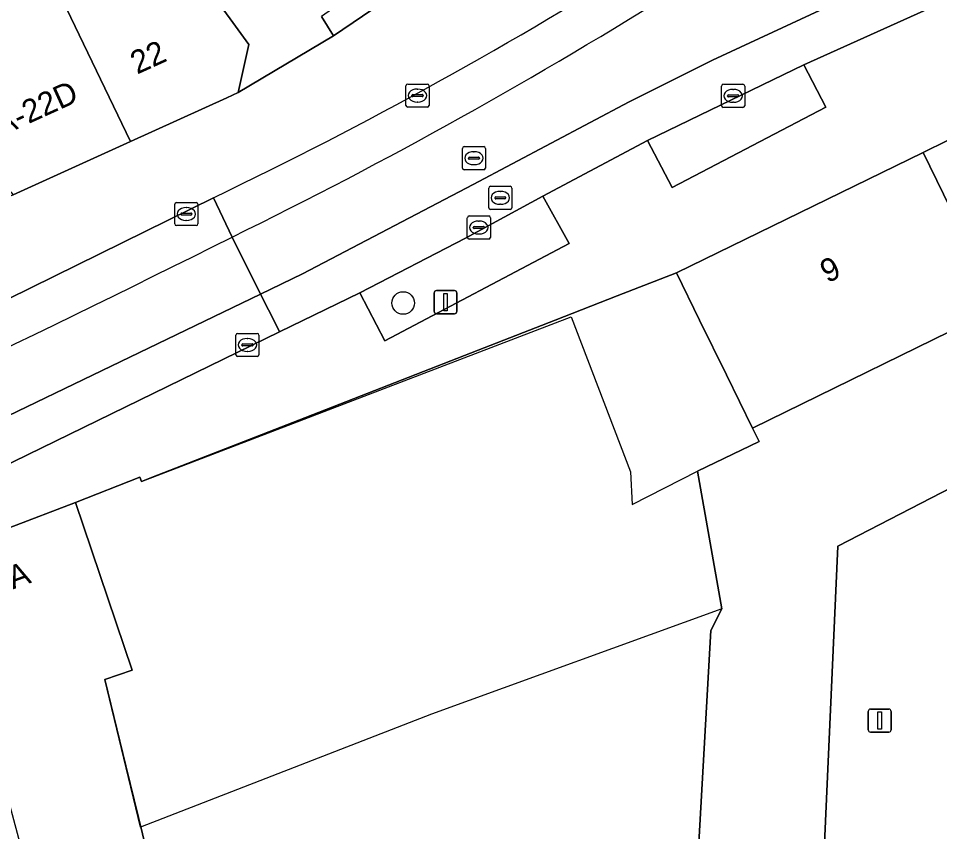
# Model space of a CAD drawing. Extents: x 160663 to 161506, y 382245 to 383291.
# Drawn here: x 161230.91 to 161270.83, y 382977.84 to 383013.07 of the extents above; entities that cross this region are included whole.
import ezdxf

# ---------------------------------------------------------------- set-up
doc = ezdxf.new("R2010")
doc.units = 0
for name, color, linetype in [('IMGEO_Boom', 7, 'Continuous'), ('IMGEO_Erf', 7, 'Continuous'), ('IMGEO_Groenvoorziening', 7, 'Continuous'), ('IMGEO_Kolk', 7, 'Continuous'), ('IMGEO_Lichtmast', 7, 'Continuous'), ('IMGEO_Pand', 7, 'Continuous'), ('IMGEO_Pand_nummerreeks', 7, 'Continuous'), ('IMGEO_Pand_vergunning_verleend', 7, 'Continuous'), ('IMGEO_Rijbaan_lokaal_gesloten', 7, 'Continuous'), ('IMGEO_Rioolput', 7, 'Continuous'), ('IMGEO_Voetpad_gesloten', 7, 'Continuous'), ('IMGEO_Voetpad_open', 7, 'Continuous')]:
    doc.layers.add(name, color=color, linetype=linetype)

msp = doc.modelspace()

# ---------------------------------------------------------------- linework, layer by layer
at = {"layer": 'IMGEO_Boom'}
msp.add_circle((161247.579, 383000.739), 0.489, dxfattribs=at)
at = {"layer": 'IMGEO_Erf'}
msp.add_lwpolyline([(161259.115, 382954.598), (161260.922, 382986.549), (161261.399, 382987.495), (161260.338, 382993.449), (161263.004, 382994.737), (161262.718, 382995.323), (161261.591, 382997.628), (161260.432, 383000), (161259.435, 383002.042), (161256.853, 383001.049), (161254.164, 383000), (161250.237, 382998.468), (161243.324, 382995.771), (161236.671, 382993.175), (161236.234, 382993.005), (161236.162, 382993.2), (161233.386, 382992.093), (161235.835, 382984.835), (161234.65, 382984.425), (161235.561, 382980.693), (161236.47, 382976.97)], dxfattribs=at)
msp.add_lwpolyline([(161284.843, 382980.134), (161286.031, 382981.137), (161277.912, 382990.748), (161278.905, 382991.587), (161278.421, 382992.16), (161278.497, 382992.225), (161278.433, 382992.301), (161278.83, 382992.637), (161278.894, 382992.56), (161278.971, 382992.625), (161279.455, 382992.052), (161279.86, 382992.394), (161276.463, 382996.397), (161275.743, 382996.024), (161276.125, 382995.243), (161276.642, 382995.495), (161277.054, 382994.652), (161276.251, 382994.26), (161275.851, 382995.078), (161266.427, 382990.197), (161265.294, 382965.083), (161286.542, 382978.122)], close=True, dxfattribs=at)
at = {"layer": 'IMGEO_Groenvoorziening'}
for points in [[(161265.903, 383009.22), (161264.948, 383011.057), (161258.166, 383007.776), (161259.238, 383005.75)], [(161271.172, 383007.777), (161270.121, 383007.263), (161272.175, 383003.058), (161272.246, 383002.914), (161274.02, 383004.658)], [(161253.632, 383005.368), (161250.278, 383003.554), (161245.709, 383001.173), (161246.781, 382999.101), (161254.781, 383003.323)]]:
    msp.add_lwpolyline(points, close=True, dxfattribs=at)
at = {"layer": 'IMGEO_Kolk'}
for p, q in [((161247.703, 383009.301), (161247.703, 383010.153)), ((161247.778, 383010.227), (161248.63, 383010.227)), ((161248.704, 383010.153), (161248.704, 383009.301)), ((161261.383, 383009.288), (161261.383, 383010.14)), ((161261.458, 383010.214), (161262.31, 383010.214)), ((161262.384, 383010.14), (161262.384, 383009.288)), ((161247.962, 383009.721), (161247.962, 383009.733)), ((161248.005, 383009.77), (161248.403, 383009.77)), ((161248.191, 383010.007), (161248.216, 383010.007)), ((161248.446, 383009.733), (161248.446, 383009.721)), ((161261.642, 383009.708), (161261.642, 383009.72)), ((161261.685, 383009.757), (161262.083, 383009.757)), ((161261.871, 383009.994), (161261.896, 383009.994)), ((161262.126, 383009.72), (161262.126, 383009.708)), ((161248.4, 383009.684), (161248.002, 383009.684)), ((161248.214, 383009.447), (161248.189, 383009.447)), ((161262.08, 383009.671), (161261.682, 383009.671)), ((161261.894, 383009.434), (161261.869, 383009.434)), ((161248.63, 383009.227), (161247.778, 383009.227)), ((161262.31, 383009.214), (161261.458, 383009.214)), ((161237.683, 383004.168), (161237.683, 383005.02)), ((161237.758, 383005.094), (161238.61, 383005.094)), ((161238.684, 383005.02), (161238.684, 383004.168)), ((161237.942, 383004.588), (161237.942, 383004.6)), ((161238.38, 383004.551), (161237.982, 383004.551)), ((161237.985, 383004.637), (161238.383, 383004.637)), ((161238.171, 383004.874), (161238.196, 383004.874)), ((161238.426, 383004.6), (161238.426, 383004.588)), ((161238.194, 383004.314), (161238.169, 383004.314)), ((161250.362, 383003.583), (161250.362, 383004.435)), ((161250.437, 383004.509), (161251.289, 383004.509)), ((161250.85, 383004.289), (161250.875, 383004.289)), ((161251.363, 383004.435), (161251.363, 383003.583)), ((161238.61, 383004.094), (161237.758, 383004.094)), ((161250.621, 383004.003), (161250.621, 383004.015)), ((161251.059, 383003.966), (161250.661, 383003.966)), ((161250.664, 383004.052), (161251.062, 383004.052)), ((161250.873, 383003.729), (161250.848, 383003.729)), ((161251.105, 383004.015), (161251.105, 383004.003)), ((161251.289, 383003.509), (161250.437, 383003.509)), ((161240.331, 382998.497), (161240.331, 382999.349)), ((161240.406, 382999.423), (161241.258, 382999.423)), ((161241.332, 382999.349), (161241.332, 382998.497)), ((161240.59, 382998.917), (161240.59, 382998.929)), ((161240.633, 382998.966), (161241.031, 382998.966)), ((161240.819, 382999.203), (161240.844, 382999.203)), ((161241.074, 382998.929), (161241.074, 382998.917)), ((161241.028, 382998.88), (161240.63, 382998.88)), ((161240.842, 382998.643), (161240.817, 382998.643)), ((161241.258, 382998.423), (161240.406, 382998.423))]:
    msp.add_line(p, q, dxfattribs=at)
for points in [[(161247.703, 383009.301), (161247.703, 383010.153)], [(161247.778, 383010.227), (161248.63, 383010.227)], [(161248.704, 383010.153), (161248.704, 383009.301)], [(161261.383, 383009.288), (161261.383, 383010.14)], [(161261.458, 383010.214), (161262.31, 383010.214)], [(161262.384, 383010.14), (161262.384, 383009.288)], [(161248.63, 383009.227), (161247.778, 383009.227)], [(161262.31, 383009.214), (161261.458, 383009.214)], [(161237.683, 383004.168), (161237.683, 383005.02)], [(161237.758, 383005.094), (161238.61, 383005.094)], [(161238.684, 383005.02), (161238.684, 383004.168)], [(161250.362, 383003.583), (161250.362, 383004.435)], [(161250.437, 383004.509), (161251.289, 383004.509)], [(161251.363, 383004.435), (161251.363, 383003.583)], [(161238.61, 383004.094), (161237.758, 383004.094)], [(161251.289, 383003.509), (161250.437, 383003.509)], [(161240.331, 382998.497), (161240.331, 382999.349)], [(161240.406, 382999.423), (161241.258, 382999.423)], [(161241.332, 382999.349), (161241.332, 382998.497)], [(161241.258, 382998.423), (161240.406, 382998.423)]]:
    msp.add_lwpolyline(points, dxfattribs=at)
for centre, radius, start, end in [((161247.78, 383010.151), 0.0765, 91.552, 178.448), ((161247.78, 383010.151), 0.0765, 91.552, 178.448), ((161248.628, 383010.151), 0.0765, 1.552, 88.448), ((161248.628, 383010.151), 0.0765, 1.552, 88.448), ((161261.46, 383010.138), 0.0765, 91.552, 178.448), ((161261.46, 383010.138), 0.0765, 91.552, 178.448), ((161262.308, 383010.138), 0.0765, 1.552, 88.448), ((161262.308, 383010.138), 0.0765, 1.552, 88.448), ((161248.002, 383009.73), 0.0403, 85.8775, 175.7526), ((161247.999, 383009.72), 0.0366, 178.938, 274.7102), ((161248.403, 383009.727), 0.043, 264.8664, 352.4533), ((161248.407, 383009.732), 0.0386, 1.7309, 96.639), ((161261.682, 383009.717), 0.0403, 85.8775, 175.7526), ((161261.679, 383009.707), 0.0366, 178.938, 274.7102), ((161262.083, 383009.714), 0.043, 264.8664, 352.4533), ((161262.087, 383009.719), 0.0386, 1.7309, 96.639), ((161247.78, 383009.303), 0.0765, 181.552, 268.448), ((161247.78, 383009.303), 0.0765, 181.552, 268.448), ((161248.628, 383009.303), 0.0765, 271.552, 358.448), ((161248.628, 383009.303), 0.0765, 271.552, 358.448), ((161261.46, 383009.29), 0.0765, 181.552, 268.448), ((161261.46, 383009.29), 0.0765, 181.552, 268.448), ((161262.308, 383009.29), 0.0765, 271.552, 358.448), ((161262.308, 383009.29), 0.0765, 271.552, 358.448), ((161237.76, 383005.018), 0.0765, 91.552, 178.448), ((161237.76, 383005.018), 0.0765, 91.552, 178.448), ((161238.608, 383005.018), 0.0765, 1.552, 88.448), ((161238.608, 383005.018), 0.0765, 1.552, 88.448), ((161237.982, 383004.597), 0.0403, 85.8775, 175.7526), ((161237.979, 383004.587), 0.0366, 178.938, 274.7102), ((161238.383, 383004.594), 0.043, 264.8664, 352.4533), ((161238.387, 383004.599), 0.0386, 1.7309, 96.639), ((161237.76, 383004.17), 0.0765, 181.552, 268.448), ((161237.76, 383004.17), 0.0765, 181.552, 268.448), ((161238.608, 383004.17), 0.0765, 271.552, 358.448), ((161238.608, 383004.17), 0.0765, 271.552, 358.448), ((161250.439, 383004.433), 0.0765, 91.552, 178.448), ((161250.439, 383004.433), 0.0765, 91.552, 178.448), ((161251.287, 383004.433), 0.0765, 1.552, 88.448), ((161251.287, 383004.433), 0.0765, 1.552, 88.448), ((161250.661, 383004.012), 0.0403, 85.8775, 175.7526), ((161250.658, 383004.002), 0.0366, 178.938, 274.7102), ((161251.062, 383004.009), 0.043, 264.8664, 352.4533), ((161251.066, 383004.014), 0.0386, 1.7309, 96.639), ((161250.439, 383003.585), 0.0765, 181.552, 268.448), ((161250.439, 383003.585), 0.0765, 181.552, 268.448), ((161251.287, 383003.585), 0.0765, 271.552, 358.448), ((161251.287, 383003.585), 0.0765, 271.552, 358.448), ((161240.408, 382999.347), 0.0765, 91.552, 178.448), ((161240.408, 382999.347), 0.0765, 91.552, 178.448), ((161241.256, 382999.347), 0.0765, 1.552, 88.448), ((161241.256, 382999.347), 0.0765, 1.552, 88.448), ((161240.63, 382998.926), 0.0403, 85.8775, 175.7526), ((161241.035, 382998.928), 0.0386, 1.7309, 96.639), ((161240.627, 382998.916), 0.0366, 178.938, 274.7102), ((161241.031, 382998.923), 0.043, 264.8664, 352.4533), ((161240.408, 382998.499), 0.0765, 181.552, 268.448), ((161240.408, 382998.499), 0.0765, 181.552, 268.448), ((161241.256, 382998.499), 0.0765, 271.552, 358.448), ((161241.256, 382998.499), 0.0765, 271.552, 358.448)]:
    msp.add_arc(centre, radius, start, end, dxfattribs=at)
for centre, major_axis, ratio, start_param, end_param in [((161248.19, 383009.727), (-0.387, 0.002), 0.722429, 4.712389, 7.853982), ((161248.215, 383009.727), (-0.39, 0.002), 0.717154, 1.570796, 4.712389), ((161261.87, 383009.714), (-0.387, 0.002), 0.722429, 4.712389, 7.853982), ((161261.895, 383009.714), (-0.39, 0.002), 0.717154, 1.570796, 4.712389), ((161238.17, 383004.594), (-0.387, 0.002), 0.722429, 4.712389, 7.853982), ((161238.195, 383004.594), (-0.39, 0.002), 0.717154, 1.570796, 4.712389), ((161250.849, 383004.009), (-0.387, 0.002), 0.722429, 4.712389, 7.853982), ((161250.874, 383004.009), (-0.39, 0.002), 0.717154, 1.570796, 4.712389), ((161240.818, 382998.923), (-0.387, 0.002), 0.722429, 4.712389, 7.853982), ((161240.843, 382998.923), (-0.39, 0.002), 0.717154, 1.570796, 4.712389)]:
    msp.add_ellipse(centre, major_axis=major_axis, ratio=ratio, start_param=start_param, end_param=end_param, dxfattribs=at)
at = {"layer": 'IMGEO_Lichtmast'}
for p, q in [((161248.919, 383000.377), (161248.919, 383001.177)), ((161248.919, 383001.177), (161248.919, 383000.377)), ((161249.019, 383001.277), (161249.809, 383001.277)), ((161249.809, 383001.277), (161249.019, 383001.277)), ((161249.909, 383001.177), (161249.909, 383000.377)), ((161249.909, 383000.377), (161249.909, 383001.177)), ((161249.809, 383000.277), (161249.019, 383000.277)), ((161249.019, 383000.277), (161249.809, 383000.277)), ((161267.739, 382982.246), (161267.739, 382983.046)), ((161267.739, 382983.046), (161267.739, 382982.246)), ((161267.839, 382983.146), (161268.629, 382983.146)), ((161268.629, 382983.146), (161267.839, 382983.146)), ((161268.729, 382983.046), (161268.729, 382982.246)), ((161268.729, 382982.246), (161268.729, 382983.046)), ((161268.629, 382982.146), (161267.839, 382982.146)), ((161267.839, 382982.146), (161268.629, 382982.146))]:
    msp.add_line(p, q, dxfattribs=at)
for points in [[(161249.339, 383001.152), (161249.489, 383001.152), (161249.489, 383000.402), (161249.339, 383000.402), (161249.339, 383001.152)], [(161268.159, 382983.021), (161268.309, 382983.021), (161268.309, 382982.271), (161268.159, 382982.271), (161268.159, 382983.021)]]:
    msp.add_lwpolyline(points, dxfattribs=at)
for centre, start, end in [((161249.019, 383001.177), 90, 180), ((161249.019, 383001.177), 90, 180), ((161249.809, 383001.177), 0, 90), ((161249.809, 383001.177), 360, 90), ((161249.019, 383000.377), 180, 270), ((161249.019, 383000.377), 180, 270), ((161249.809, 383000.377), 270, 0), ((161249.809, 383000.377), 270, 0), ((161267.839, 382983.046), 90, 180), ((161267.839, 382983.046), 90, 180), ((161268.629, 382983.046), 0, 90), ((161268.629, 382983.046), 360, 90), ((161267.839, 382982.246), 180, 270), ((161267.839, 382982.246), 180, 270), ((161268.629, 382982.246), 270, 0), ((161268.629, 382982.246), 270, 0)]:
    msp.add_arc(centre, 0.1, start, end, dxfattribs=at)
at = {"layer": 'IMGEO_Pand'}
for points in [[(161231.135, 383017.35), (161235.76, 383007.732), (161239.938, 383009.631), (161240.43, 383009.855), (161240.886, 383011.935), (161235.44, 383019.435)], [(161223.939, 383013.865), (161223.597, 383013.7), (161230.677, 383005.422), (161235.76, 383007.732), (161231.135, 383017.35)], [(161272.246, 383002.914), (161272.175, 383003.058), (161270.121, 383007.263), (161259.435, 383002.042), (161260.432, 383000), (161261.591, 382997.628), (161262.718, 382995.323), (161273.404, 383000.542)], [(161286.031, 382981.137), (161284.843, 382980.134), (161286.542, 382978.122), (161265.294, 382965.083), (161266.427, 382990.197), (161275.851, 382995.078), (161276.251, 382994.26), (161277.054, 382994.652), (161276.642, 382995.495), (161276.125, 382995.243), (161275.743, 382996.024), (161276.463, 382996.397), (161279.86, 382992.394), (161279.455, 382992.052), (161278.971, 382992.625), (161278.894, 382992.56), (161278.83, 382992.637), (161278.433, 382992.301), (161278.497, 382992.225), (161278.421, 382992.16), (161278.905, 382991.587), (161277.912, 382990.748)], [(161234.65, 382984.425), (161235.835, 382984.835), (161233.386, 382992.093), (161224.742, 382988.809), (161225.834, 382985.847), (161227.282, 382981.919), (161228.287, 382978.275), (161230.529, 382978.948), (161232.081, 382973.192), (161236.779, 382974.421), (161236.656, 382976.207), (161236.47, 382976.97), (161235.561, 382980.693)]]:
    msp.add_lwpolyline(points, close=True, dxfattribs=at)
msp.add_lwpolyline([(161273.404, 383000.542), (161262.718, 382995.323), (161263.004, 382994.737), (161260.338, 382993.449), (161261.399, 382987.495), (161260.922, 382986.549), (161259.115, 382954.598)], dxfattribs=at)
at = {"layer": 'IMGEO_Pand_vergunning_verleend'}
msp.add_lwpolyline([(161233.386, 382992.093), (161236.162, 382993.2), (161236.234, 382993.005), (161254.861, 383000.147), (161257.434, 382993.422), (161257.51, 382992.007), (161260.338, 382993.449), (161261.399, 382987.495), (161248.807, 382982.928), (161236.204, 382978.024), (161234.65, 382984.425), (161235.835, 382984.835)], close=True, dxfattribs=at)
at = {"layer": 'IMGEO_Rijbaan_lokaal_gesloten'}
for points in [[(161240.17, 383003.597), (161241.404, 383001.128), (161243.22, 383002.002), (161250.611, 383005.878), (161257.382, 383009.454), (161260.989, 383011.262), (161269.852, 383015.394)], [(161269.852, 383015.394), (161260.989, 383011.262), (161257.382, 383009.454), (161250.611, 383005.878), (161243.22, 383002.002), (161241.404, 383001.128), (161242.087, 382999.762), (161242.223, 382999.485), (161245.709, 383001.173), (161250.278, 383003.554), (161253.632, 383005.368), (161258.166, 383007.776), (161264.948, 383011.057), (161270.72, 383013.662)], [(161240.17, 383003.597), (161239.357, 383005.3), (161230.482, 383000.926), (161221.034, 382996.354), (161210.547, 382991.586), (161204.974, 382989.147)], [(161239.357, 383005.3), (161240.17, 383003.597)], [(161241.404, 383001.128), (161240.17, 383003.597)], [(161174.239, 382974.445), (161166.825, 382971.475), (161160.123, 382968.824), (161156.081, 382967.198), (161157.124, 382964.597), (161168.258, 382969.03), (161173.59, 382971.178), (161183.915, 382975.314), (161188.889, 382977.325), (161200.756, 382982.281), (161214.852, 382988.532), (161223.167, 382992.343), (161241.404, 383001.128)], [(161224.009, 382990.613), (161242.223, 382999.485), (161242.087, 382999.762), (161241.404, 383001.128), (161223.167, 382992.343)]]:
    msp.add_lwpolyline(points, dxfattribs=at)
for centre, radius, start, end in [((161159.359, 383172.443), 185.301, 295.57682, 302.36707), ((161147.996, 383191.976), 209.72, 296.07256, 302.19031), ((161147.996, 383191.976), 209.72, 296.07256, 302.19031), ((160868.219, 383748.411), 832.524, 294.434221, 296.536976), ((160868.219, 383748.411), 832.524, 294.434221, 296.536976)]:
    msp.add_arc(centre, radius, start, end, dxfattribs=at)
at = {"layer": 'IMGEO_Rioolput'}
for p, q in [((161250.149, 383006.587), (161250.149, 383007.439)), ((161250.224, 383007.513), (161251.076, 383007.513)), ((161251.15, 383007.439), (161251.15, 383006.587)), ((161250.408, 383007.007), (161250.408, 383007.019)), ((161250.846, 383006.97), (161250.448, 383006.97)), ((161250.451, 383007.056), (161250.849, 383007.056)), ((161250.637, 383007.293), (161250.662, 383007.293)), ((161250.892, 383007.019), (161250.892, 383007.007)), ((161251.076, 383006.513), (161250.224, 383006.513)), ((161250.66, 383006.733), (161250.635, 383006.733)), ((161251.292, 383004.87), (161251.292, 383005.722)), ((161251.367, 383005.796), (161252.219, 383005.796)), ((161252.293, 383005.722), (161252.293, 383004.87)), ((161251.594, 383005.339), (161251.992, 383005.339)), ((161251.78, 383005.576), (161251.805, 383005.576)), ((161251.551, 383005.29), (161251.551, 383005.302)), ((161251.989, 383005.253), (161251.591, 383005.253)), ((161251.803, 383005.016), (161251.778, 383005.016)), ((161252.035, 383005.302), (161252.035, 383005.29)), ((161252.219, 383004.796), (161251.367, 383004.796))]:
    msp.add_line(p, q, dxfattribs=at)
for points in [[(161250.149, 383006.587), (161250.149, 383007.439)], [(161250.224, 383007.513), (161251.076, 383007.513)], [(161251.15, 383007.439), (161251.15, 383006.587)], [(161251.076, 383006.513), (161250.224, 383006.513)], [(161251.292, 383004.87), (161251.292, 383005.722)], [(161251.367, 383005.796), (161252.219, 383005.796)], [(161252.293, 383005.722), (161252.293, 383004.87)], [(161252.219, 383004.796), (161251.367, 383004.796)]]:
    msp.add_lwpolyline(points, dxfattribs=at)
for centre, radius, start, end in [((161250.226, 383007.437), 0.0765, 91.552, 178.448), ((161250.226, 383007.437), 0.0765, 91.552, 178.448), ((161251.074, 383007.437), 0.0765, 1.552, 88.448), ((161251.074, 383007.437), 0.0765, 1.552, 88.448), ((161250.448, 383007.016), 0.0403, 85.8775, 175.7526), ((161250.445, 383007.006), 0.0366, 178.938, 274.7102), ((161250.849, 383007.013), 0.043, 264.8664, 352.4533), ((161250.853, 383007.018), 0.0386, 1.7309, 96.639), ((161250.226, 383006.589), 0.0765, 181.552, 268.448), ((161250.226, 383006.589), 0.0765, 181.552, 268.448), ((161251.074, 383006.589), 0.0765, 271.552, 358.448), ((161251.074, 383006.589), 0.0765, 271.552, 358.448), ((161251.369, 383005.72), 0.0765, 91.552, 178.448), ((161251.369, 383005.72), 0.0765, 91.552, 178.448), ((161252.217, 383005.72), 0.0765, 1.552, 88.448), ((161252.217, 383005.72), 0.0765, 1.552, 88.448), ((161251.591, 383005.299), 0.0403, 85.8775, 175.7526), ((161251.996, 383005.301), 0.0386, 1.7309, 96.639), ((161251.588, 383005.289), 0.0366, 178.938, 274.7102), ((161251.992, 383005.296), 0.043, 264.8664, 352.4533), ((161251.369, 383004.872), 0.0765, 181.552, 268.448), ((161251.369, 383004.872), 0.0765, 181.552, 268.448), ((161252.217, 383004.872), 0.0765, 271.552, 358.448), ((161252.217, 383004.872), 0.0765, 271.552, 358.448)]:
    msp.add_arc(centre, radius, start, end, dxfattribs=at)
for centre, major_axis, ratio, start_param, end_param in [((161250.636, 383007.013), (-0.387, 0.002), 0.722429, 4.712389, 7.853982), ((161250.661, 383007.013), (-0.39, 0.002), 0.717154, 1.570796, 4.712389), ((161251.779, 383005.296), (-0.387, 0.002), 0.722429, 4.712389, 7.853982), ((161251.804, 383005.296), (-0.39, 0.002), 0.717154, 1.570796, 4.712389)]:
    msp.add_ellipse(centre, major_axis=major_axis, ratio=ratio, start_param=start_param, end_param=end_param, dxfattribs=at)
at = {"layer": 'IMGEO_Voetpad_gesloten'}
msp.add_lwpolyline([(161247.482, 383014.311), (161246.9, 383015.165), (161244.035, 383013.152), (161244.563, 383012.322)], close=True, dxfattribs=at)
at = {"layer": 'IMGEO_Voetpad_open'}
for points in [[(161235.44, 383019.435), (161240.886, 383011.935), (161240.43, 383009.855), (161244.563, 383012.322), (161244.035, 383013.152)], [(161224.742, 382988.809), (161233.386, 382992.093), (161236.162, 382993.2), (161236.234, 382993.005), (161236.671, 382993.175), (161243.324, 382995.771), (161250.237, 382998.468), (161254.164, 383000), (161256.853, 383001.049), (161259.435, 383002.042), (161270.121, 383007.263), (161271.172, 383007.777), (161274.242, 383008.536), (161279.114, 383012.848), (161281.709, 383014.778)], [(161247.482, 383014.311), (161244.563, 383012.322), (161240.43, 383009.855), (161239.938, 383009.631), (161235.76, 383007.732), (161230.677, 383005.422), (161225.45, 383003.047), (161218.746, 383000), (161218.387, 382999.837), (161215.927, 382998.719), (161207.509, 382994.893), (161207.386, 382994.837), (161196.535, 382990.534), (161193.162, 382989.227), (161186.303, 382986.412), (161179.687, 382983.697), (161176.249, 382982.286), (161172.274, 382980.682), (161168.825, 382979.267), (161169.178, 382978.408), (161162.58, 382975.702), (161162.228, 382976.56), (161157.171, 382974.486)], [(161270.72, 383013.662), (161264.948, 383011.057), (161265.903, 383009.22), (161259.238, 383005.75), (161258.166, 383007.776), (161253.632, 383005.368), (161254.781, 383003.323), (161246.781, 382999.101), (161245.709, 383001.173), (161242.223, 382999.485), (161224.009, 382990.613)], [(161204.974, 382989.147), (161204.084, 382991.156), (161209.661, 382993.575), (161210.547, 382991.586), (161221.034, 382996.354), (161220.077, 382998.376), (161229.478, 383002.923), (161230.482, 383000.926), (161239.357, 383005.3)]]:
    msp.add_lwpolyline(points, dxfattribs=at)
msp.add_arc((161159.359, 383172.443), 185.301, 295.57682, 302.36707, dxfattribs=at)

# ---------------------------------------------------------------- texts
at = {"layer": 'IMGEO_Pand_nummerreeks'}
for s, rotation, p in [('22', 24.4365, (161236.051, 383010.633)), ('22A-22D', 24.441, (161228.775, 383007.325)), ('9', 26.0409, (161265.97, 383001.584)), ('23-23A', 20.0363, (161227.457, 382987.157))]:
    msp.add_text(s, height=1, rotation=rotation, dxfattribs=at).set_placement(p)

doc.saveas('drawing.dxf')
